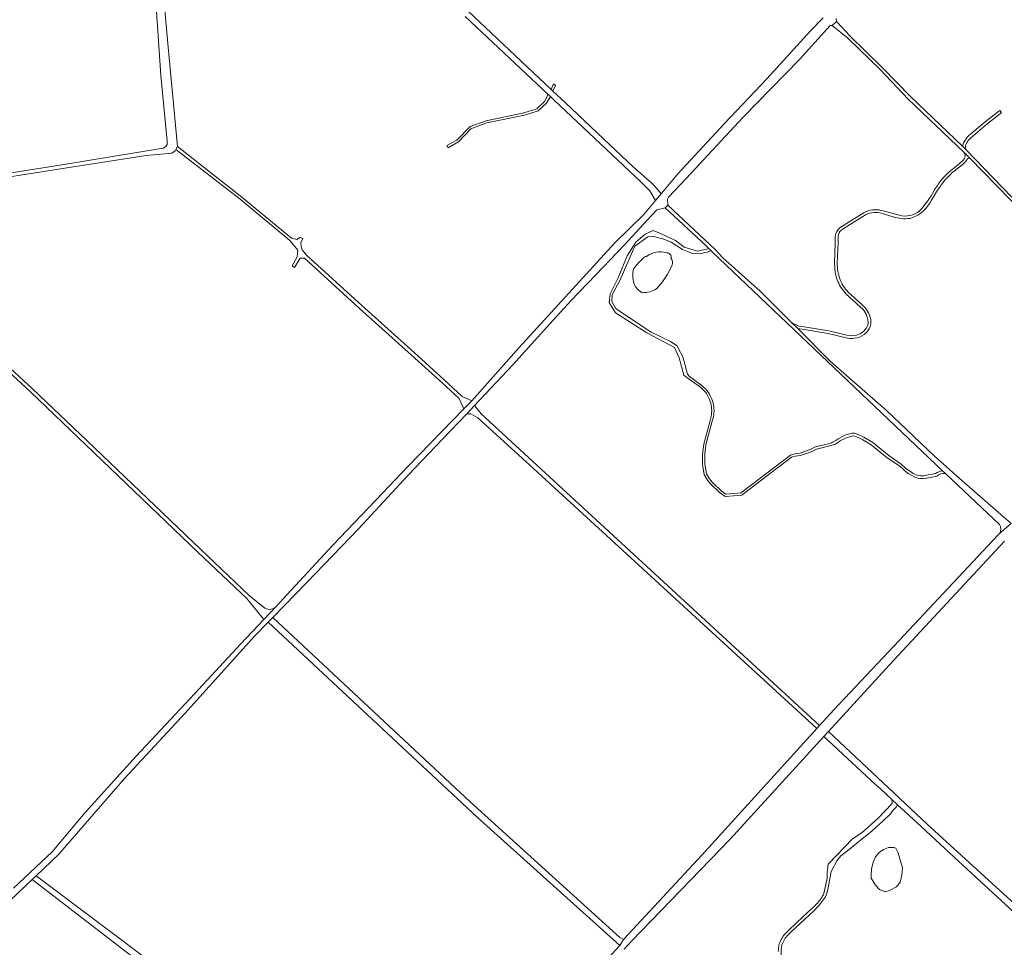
# Model space of a CAD drawing. Header units: metres. Extents: x 166325 to 190320, y 381923 to 404576.
# Tile 666 of 1056: x 172070 to 172601, y 398736 to 399237. Entities that reach past the tile are written whole.
import ezdxf

# ---------------------------------------------------------------- set-up
doc = ezdxf.new("R2010")
doc.units = ezdxf.units.M
doc.layers.add('B-WE-OG-WATER_MEER-GV', color=8, linetype='Continuous', lineweight=18)
doc.layers.add('B-WE-VH-VERHARDING_FUNDERING_ZAND-GV', color=8, linetype='Continuous', lineweight=18)

msp = doc.modelspace()

# ---------------------------------------------------------------- linework, layer by layer
at = {"layer": 'B-WE-OG-WATER_MEER-GV'}
for points in [[(172419.299, 399110.9, 0.2467254), (172408.319, 399108.915)], [(172421.495, 399108.139, 0.5018312), (172419.299, 399110.9)], [(172421.495, 399108.139, 0.5018312), (172419.299, 399110.9)], [(172408.319, 399108.915, 0.2047182), (172407.323, 399108.771)], [(172422.063, 399104.313, 0.2756375), (172421.495, 399108.139)], [(172422.063, 399104.313, 0.2756375), (172421.495, 399108.139)], [(172401.334, 399102.318, 0.1431496), (172401.493, 399094.487)], [(172401.334, 399102.318, 0.1431496), (172401.493, 399094.487)], [(172401.493, 399094.487, 0.1945568), (172405.99, 399089.354)], [(172401.493, 399094.487, 0.1945568), (172405.99, 399089.354)], [(172405.99, 399089.354, 0.1320713), (172413.769, 399091.471)], [(172405.99, 399089.354, 0.1320713), (172413.769, 399091.471)]]:
    msp.add_lwpolyline(points, format="xyb", dxfattribs=at)
at = {"layer": 'B-WE-OG-WATER_MEER-GV', "flags": 128}
for points in [[(172407.323, 399108.771), (172406.941, 399108.414), (172403.906, 399105.579), (172401.334, 399102.318)], [(172407.323, 399108.771), (172406.941, 399108.414), (172403.906, 399105.579), (172401.334, 399102.318)], [(172413.769, 399091.471), (172416.985, 399095.263), (172419.698, 399099.43), (172422.063, 399104.313)], [(172413.769, 399091.471), (172416.985, 399095.263), (172419.698, 399099.43), (172422.063, 399104.313)]]:
    msp.add_lwpolyline(points, dxfattribs=at)
msp.add_lwpolyline([(172531.864, 398769.5), (172534.089, 398767.116), (172537.006, 398765.942), (172539.466, 398766.572), (172543.208, 398768.555), (172545.119, 398771.187), (172546.094, 398774.923), (172546.43, 398779.007), (172543.953, 398787.252), (172542.857, 398789.402), (172541.733, 398789.799), (172538.839, 398789.769), (172536.205, 398788.788), (172533.838, 398787.082), (172531.873, 398784.777), (172530.507, 398781.932), (172529.626, 398778.094), (172529.472, 398775.532), (172529.555, 398773.221)], close=True, dxfattribs=at)
at = {"layer": 'B-WE-VH-VERHARDING_FUNDERING_ZAND-GV', "flags": 128}
for points in [[(172141.753, 399328.692), (172139.547, 399357.807), (172136.034, 399356.864), (172137.223, 399350.546), (172140.22, 399297.464), (172146.267, 399206.623), (172149.714, 399171.129), (172149.743, 399169.349), (172148.892, 399168.294), (172147.43, 399167.445), (172091.759, 399158.167), (172041.353, 399150.258)], [(172141.753, 399328.692), (172139.547, 399357.807), (172136.034, 399356.864), (172137.223, 399350.546), (172140.22, 399297.464), (172146.267, 399206.623), (172149.714, 399171.129), (172149.743, 399169.349), (172148.892, 399168.294), (172147.43, 399167.445), (172091.759, 399158.167), (172041.353, 399150.258)], [(171977.606, 399137.226), (171983.5, 399138.267), (172041.692, 399148.243), (172092.093, 399156.228), (172138.366, 399163.429), (172152.113, 399164.64), (172153.959, 399165.886), (172154.359, 399166.69), (172155.178, 399168.336), (172150.131, 399221.993), (172144.874, 399281.918), (172144.826, 399282.463), (172144.464, 399287.91), (172141.753, 399328.692)], [(171977.606, 399137.226), (171983.5, 399138.267), (172041.692, 399148.243), (172092.093, 399156.228), (172138.366, 399163.429), (172152.113, 399164.64), (172153.959, 399165.886), (172154.359, 399166.69), (172155.178, 399168.336), (172150.131, 399221.993), (172144.874, 399281.918), (172144.826, 399282.463), (172144.464, 399287.91), (172141.753, 399328.692)], [(172310.477, 399238.413), (172355.237, 399196.418), (172356.441, 399195.288), (172358.515, 399193.342), (172405.291, 399149.143), (172410.117, 399144.369), (172413.166, 399139.093), (172416.233, 399142.769), (172413.651, 399145.774), (172411.326, 399148.267), (172401.088, 399157.301), (172388.461, 399169.155), (172364.348, 399191.986), (172357.821, 399198.133), (172356.798, 399199.096), (172324.596, 399229.421), (172305.729, 399247.247)], [(172310.477, 399238.413), (172355.237, 399196.418), (172356.441, 399195.288), (172358.515, 399193.342), (172405.291, 399149.143), (172410.117, 399144.369), (172413.166, 399139.093), (172416.233, 399142.769), (172413.651, 399145.774), (172411.326, 399148.267), (172401.088, 399157.301), (172388.461, 399169.155), (172364.348, 399191.986), (172357.821, 399198.133), (172356.798, 399199.096), (172324.596, 399229.421), (172305.729, 399247.247)], [(172061.032, 398757.513), (172076.756, 398772.501), (172078.912, 398774.555), (172091.249, 398786.314), (172126.66, 398827.103), (172159.175, 398862.12), (172196.933, 398904.037), (172204.115, 398911.422), (172206.708, 398914.088), (172225.056, 398932.954), (172253.147, 398962.096), (172279.7, 398990.842), (172298.3, 399010.21), (172311.338, 399024.052), (172315.542, 399028.516), (172336.13, 399050.375), (172356.224, 399072.578), (172367.416, 399084.944), (172380.691, 399098.79), (172396.196, 399114.961), (172408.92, 399128.715), (172411.418, 399131.416), (172413.899, 399134.098), (172418.288, 399135.145), (172419.822, 399136.622), (172419.658, 399139.829), (172420.222, 399140.933), (172429.615, 399151.087), (172460.452, 399184.222), (172490.803, 399215.344), (172507.341, 399233.718), (172508.55, 399233.676), (172510.852, 399235.752), (172510.704, 399237.454)], [(172061.032, 398757.513), (172076.756, 398772.501), (172078.912, 398774.555), (172091.249, 398786.314), (172126.66, 398827.103), (172159.175, 398862.12), (172196.933, 398904.037), (172204.115, 398911.422), (172206.708, 398914.088), (172225.056, 398932.954), (172253.147, 398962.096), (172279.7, 398990.842), (172298.3, 399010.21), (172311.338, 399024.052), (172315.542, 399028.516), (172336.13, 399050.375), (172356.224, 399072.578), (172367.416, 399084.944), (172380.691, 399098.79), (172396.196, 399114.961), (172408.92, 399128.715), (172411.418, 399131.416), (172413.899, 399134.098), (172418.288, 399135.145), (172419.822, 399136.622), (172419.658, 399139.829), (172420.222, 399140.933), (172429.615, 399151.087), (172460.452, 399184.222), (172490.803, 399215.344), (172507.341, 399233.718), (172508.55, 399233.676), (172510.852, 399235.752), (172510.704, 399237.454)], [(172503.626, 399237.789), (172496.774, 399230.716), (172473.196, 399204.799), (172450.373, 399180.682), (172425.164, 399153.478), (172416.233, 399142.769), (172413.166, 399139.093), (172406.915, 399131.597), (172391.258, 399116.27), (172339.581, 399059.823), (172314.003, 399031.048), (172312.798, 399029.692), (172309.824, 399026.645), (172279.671, 398995.755), (172262.337, 398977.427), (172238.986, 398953.061), (172216.642, 398928.695), (172208.536, 398919.936), (172201.757, 398912.91), (172189.266, 398899.663), (172162.098, 398870.343), (172133.016, 398839.099), (172105.462, 398808.823), (172087.598, 398787.461), (172066.814, 398767.952)], [(172503.626, 399237.789), (172496.774, 399230.716), (172473.196, 399204.799), (172450.373, 399180.682), (172425.164, 399153.478), (172416.233, 399142.769), (172413.166, 399139.093), (172406.915, 399131.597), (172391.258, 399116.27), (172339.581, 399059.823), (172314.003, 399031.048), (172312.798, 399029.692), (172309.824, 399026.645), (172279.671, 398995.755), (172262.337, 398977.427), (172238.986, 398953.061), (172216.642, 398928.695), (172208.536, 398919.936), (172201.757, 398912.91), (172189.266, 398899.663), (172162.098, 398870.343), (172133.016, 398839.099), (172105.462, 398808.823), (172087.598, 398787.461), (172066.814, 398767.952)], [(172605.464, 399140.91), (172580.519, 399166.683), (172578.885, 399168.359), (172550.72, 399195.284), (172535.547, 399210.799), (172517.977, 399228.102), (172510.852, 399235.752), (172508.55, 399233.676), (172516.874, 399226.851), (172534.508, 399209.63), (172549.453, 399193.926), (172579.484, 399165.215), (172582.699, 399161.923), (172604.322, 399139.783), (172655.113, 399088.487), (172654.241, 399086.835), (172651.048, 399083.286), (172652.118, 399081.989), (172654.094, 399084.177)], [(172605.464, 399140.91), (172580.519, 399166.683), (172578.885, 399168.359), (172550.72, 399195.284), (172535.547, 399210.799), (172517.977, 399228.102), (172510.852, 399235.752), (172508.55, 399233.676), (172516.874, 399226.851), (172534.508, 399209.63), (172549.453, 399193.926), (172579.484, 399165.215), (172582.699, 399161.923), (172604.322, 399139.783), (172655.113, 399088.487), (172654.241, 399086.835), (172651.048, 399083.286), (172652.118, 399081.989), (172654.094, 399084.177)], [(172583.078, 399172.875), (172584.281, 399173.891), (172591.998, 399180.406), (172598.589, 399185.591), (172599.282, 399186.135), (172599.842, 399186.576), (172598.915, 399187.755), (172598.196, 399187.19), (172597.508, 399186.649), (172591.05, 399181.569), (172583.349, 399175.067), (172582.074, 399173.99)], [(172583.078, 399172.875), (172584.281, 399173.891), (172591.998, 399180.406), (172598.589, 399185.591), (172599.282, 399186.135), (172599.842, 399186.576), (172598.915, 399187.755), (172598.196, 399187.19), (172597.508, 399186.649), (172591.05, 399181.569), (172583.349, 399175.067), (172582.074, 399173.99)], [(172578.885, 399168.359), (172580.519, 399166.683)], [(172578.885, 399168.359), (172580.519, 399166.683)], [(172582.699, 399161.923), (172579.484, 399165.215)], [(172582.699, 399161.923), (172579.484, 399165.215)], [(172578.812, 399160.546), (172575.911, 399157.98), (172573.251, 399155.941)], [(172578.812, 399160.546), (172575.911, 399157.98), (172573.251, 399155.941)], [(172574.223, 399154.94), (172579.444, 399159.136)], [(172574.223, 399154.94), (172579.444, 399159.136)], [(172469.546, 399090.251), (172449.506, 399108.205), (172445.307, 399112.733), (172419.822, 399136.622), (172418.288, 399135.145), (172440.404, 399114.607), (172441.894, 399113.223), (172443.088, 399112.115), (172443.926, 399111.337), (172568.085, 398993.23), (172569.687, 398991.706), (172579.424, 398982.443), (172598.721, 398964.22)], [(172469.546, 399090.251), (172449.506, 399108.205), (172445.307, 399112.733), (172419.822, 399136.622), (172418.288, 399135.145), (172440.404, 399114.607), (172441.894, 399113.223), (172443.088, 399112.115), (172443.926, 399111.337), (172568.085, 398993.23), (172569.687, 398991.706), (172579.424, 398982.443), (172598.721, 398964.22)], [(172525.793, 399132.757), (172517.093, 399127.359), (172513.665, 399125.106), (172512.739, 399124.498)], [(172525.793, 399132.757), (172517.093, 399127.359), (172513.665, 399125.106), (172512.739, 399124.498)], [(172513.616, 399123.279), (172514.435, 399123.818), (172517.9, 399126.095), (172526.514, 399131.439)], [(172513.616, 399123.279), (172514.435, 399123.818), (172517.9, 399126.095), (172526.514, 399131.439)], [(172546.068, 399130.879), (172536.048, 399133.513), (172534.812, 399133.838)], [(172546.068, 399130.879), (172536.048, 399133.513), (172534.812, 399133.838)], [(172535.379, 399132.148), (172541.466, 399130.307), (172542.533, 399129.984)], [(172535.379, 399132.148), (172541.466, 399130.307), (172542.533, 399129.984)], [(172443.088, 399112.115), (172441.894, 399113.223), (172441.449, 399112.998), (172435.743, 399111.847), (172428.653, 399113.947), (172423.926, 399117.493), (172415.916, 399121.301), (172411.846, 399123.008), (172407.512, 399120.907), (172402.523, 399116.573), (172397.796, 399109.352), (172392.937, 399097.403), (172389.197, 399089.827), (172388.736, 399088.736), (172388.079, 399084.141), (172391.493, 399078.495), (172408.432, 399067.727), (172423.401, 399059.718), (172425.964, 399054.129), (172428.458, 399044.83), (172430.719, 399043.092), (172436.108, 399039.208), (172437.377, 399038.293)], [(172443.088, 399112.115), (172441.894, 399113.223), (172441.449, 399112.998), (172435.743, 399111.847), (172428.653, 399113.947), (172423.926, 399117.493), (172415.916, 399121.301), (172411.846, 399123.008), (172407.512, 399120.907), (172402.523, 399116.573), (172397.796, 399109.352), (172392.937, 399097.403), (172389.197, 399089.827), (172388.736, 399088.736), (172388.079, 399084.141), (172391.493, 399078.495), (172408.432, 399067.727), (172423.401, 399059.718), (172425.964, 399054.129), (172428.458, 399044.83), (172430.719, 399043.092), (172436.108, 399039.208), (172437.377, 399038.293)], [(172438.132, 399039.289), (172436.815, 399040.239), (172431.536, 399044.043), (172430.487, 399045.308), (172427.849, 399054.807), (172425.284, 399059.809), (172424.833, 399060.688), (172421.289, 399063.1), (172410.885, 399068.152), (172395.958, 399078.028), (172391.811, 399080.893), (172389.625, 399084.587), (172389.851, 399088.206), (172394.034, 399096.257), (172399.501, 399108.651), (172401.989, 399114.518), (172409.076, 399119.494), (172412.091, 399119.72), (172417.595, 399118.288), (172421.591, 399116.629), (172427.698, 399112.633), (172433.051, 399110.447), (172437.197, 399110.371), (172439.095, 399110.842), (172441.102, 399111.341), (172443.088, 399112.115)], [(172438.132, 399039.289), (172436.815, 399040.239), (172431.536, 399044.043), (172430.487, 399045.308), (172427.849, 399054.807), (172425.284, 399059.809), (172424.833, 399060.688), (172421.289, 399063.1), (172410.885, 399068.152), (172395.958, 399078.028), (172391.811, 399080.893), (172389.625, 399084.587), (172389.851, 399088.206), (172394.034, 399096.257), (172399.501, 399108.651), (172401.989, 399114.518), (172409.076, 399119.494), (172412.091, 399119.72), (172417.595, 399118.288), (172421.591, 399116.629), (172427.698, 399112.633), (172433.051, 399110.447), (172437.197, 399110.371), (172439.095, 399110.842), (172441.102, 399111.341), (172443.088, 399112.115)], [(172510.116, 399119.8), (172510.118, 399116.224), (172509.724, 399105.267), (172510.123, 399100.433)], [(172510.116, 399119.8), (172510.118, 399116.224), (172509.724, 399105.267), (172510.123, 399100.433)], [(172511.224, 399105.245), (172511.618, 399116.225), (172511.616, 399119.713)], [(172511.224, 399105.245), (172511.618, 399116.225), (172511.616, 399119.713)], [(172598.847, 398959.543), (172604.962, 398964.829), (172578.344, 398987.903), (172563.552, 399001.258), (172537.581, 399025.926), (172507.649, 399052.186), (172489.857, 399069.96), (172486.131, 399073.682), (172469.546, 399090.251)], [(172598.847, 398959.543), (172604.962, 398964.829), (172578.344, 398987.903), (172563.552, 399001.258), (172537.581, 399025.926), (172507.649, 399052.186), (172489.857, 399069.96), (172486.131, 399073.682), (172469.546, 399090.251)], [(172512.999, 399092.566), (172516.087, 399088.63), (172523.567, 399081.741), (172524.999, 399080.422)], [(172512.999, 399092.566), (172516.087, 399088.63), (172523.567, 399081.741), (172524.999, 399080.422)], [(172526.116, 399081.424), (172524.483, 399082.929), (172517.144, 399089.695)], [(172526.116, 399081.424), (172524.483, 399082.929), (172517.144, 399089.695)], [(172486.131, 399073.682), (172489.857, 399069.96), (172494.35, 399069.244), (172506.389, 399067.324), (172516.695, 399064.735)], [(172486.131, 399073.682), (172489.857, 399069.96), (172494.35, 399069.244), (172506.389, 399067.324), (172516.695, 399064.735)], [(172521.557, 399066.501), (172517.06, 399066.19), (172506.754, 399068.778), (172494.369, 399070.743), (172490.533, 399071.352)], [(172521.557, 399066.501), (172517.06, 399066.19), (172506.754, 399068.778), (172494.369, 399070.743), (172490.533, 399071.352)], [(172106.44, 399009.369), (172076.939, 399037.528), (172057.685, 399055.085), (172045.814, 399065.909), (172039.583, 399061.593), (171976.424, 398995.059), (171924.647, 398939.764)], [(172106.44, 399009.369), (172076.939, 399037.528), (172057.685, 399055.085), (172045.814, 399065.909), (172039.583, 399061.593), (171976.424, 398995.059), (171924.647, 398939.764)], [(172048.38, 399061.231), (172049.03, 399060.634), (172075.978, 399035.839), (172166.213, 398949.219), (172192.654, 398924.221), (172201.757, 398912.91), (172208.536, 398919.936)], [(172048.38, 399061.231), (172049.03, 399060.634), (172075.978, 399035.839), (172166.213, 398949.219), (172192.654, 398924.221), (172201.757, 398912.91), (172208.536, 398919.936)], [(172443.171, 399022.604), (172442.568, 399020.352), (172439.143, 399007.556), (172438.496, 399002.38), (172438.483, 399000.872), (172438.449, 398996.722), (172438.645, 398995.421), (172439.444, 398991.161), (172441.244, 398988.17), (172442.788, 398986.24), (172447.728, 398981.458), (172450.762, 398979.269), (172459.754, 398980.072), (172460.698, 398980.792), (172486.565, 399000.52), (172488.526, 399001.099), (172491.468, 399001.529), (172497.096, 399003.477), (172499.963, 399004.888), (172505.077, 399006.166), (172509.052, 399007.159)], [(172443.171, 399022.604), (172442.568, 399020.352), (172439.143, 399007.556), (172438.496, 399002.38), (172438.483, 399000.872), (172438.449, 398996.722), (172438.645, 398995.421), (172439.444, 398991.161), (172441.244, 398988.17), (172442.788, 398986.24), (172447.728, 398981.458), (172450.762, 398979.269), (172459.754, 398980.072), (172460.698, 398980.792), (172486.565, 399000.52), (172488.526, 399001.099), (172491.468, 399001.529), (172497.096, 399003.477), (172499.963, 399004.888), (172505.077, 399006.166), (172509.052, 399007.159)], [(172506.557, 399007.849), (172504.84, 399007.414), (172499.53, 399006.068), (172496.614, 399004.633), (172491.171, 399002.749), (172488.258, 399002.323), (172485.99, 399001.654), (172459.777, 398981.661), (172459.283, 398981.284), (172451.115, 398980.555), (172448.533, 398982.419), (172443.714, 398987.083), (172442.272, 398988.886), (172440.631, 398991.613), (172439.878, 398995.63), (172439.699, 398996.81), (172439.724, 398999.79), (172439.745, 399002.297), (172440.373, 399007.316), (172443.764, 399019.986), (172444.39, 399022.323)], [(172506.557, 399007.849), (172504.84, 399007.414), (172499.53, 399006.068), (172496.614, 399004.633), (172491.171, 399002.749), (172488.258, 399002.323), (172485.99, 399001.654), (172459.777, 398981.661), (172459.283, 398981.284), (172451.115, 398980.555), (172448.533, 398982.419), (172443.714, 398987.083), (172442.272, 398988.886), (172440.631, 398991.613), (172439.878, 398995.63), (172439.699, 398996.81), (172439.724, 398999.79), (172439.745, 399002.297), (172440.373, 399007.316), (172443.764, 399019.986), (172444.39, 399022.323)], [(172202.44, 398918.986), (172194.046, 398925.791), (172167.68, 398950.915), (172106.44, 399009.369)], [(172202.44, 398918.986), (172194.046, 398925.791), (172167.68, 398950.915), (172106.44, 399009.369)], [(172518.651, 399013.392), (172518.019, 399013.213), (172515.389, 399012.466), (172512.033, 399010.697)], [(172518.651, 399013.392), (172518.019, 399013.213), (172515.389, 399012.466), (172512.033, 399010.697)], [(172512.855, 399009.434), (172515.949, 399011.066), (172518.474, 399011.783), (172519.015, 399011.937)], [(172512.855, 399009.434), (172515.949, 399011.066), (172518.474, 399011.783), (172519.015, 399011.937)], [(172520.649, 399011.951), (172522.446, 399011.118), (172524.942, 399009.961), (172529.585, 399007.267), (172538.213, 399000.294), (172544.903, 398995.653), (172548.966, 398992.042), (172549.773, 398991.596), (172553.369, 398989.61)], [(172520.649, 399011.951), (172522.446, 399011.118), (172524.942, 399009.961), (172529.585, 399007.267), (172538.213, 399000.294), (172544.903, 398995.653), (172548.966, 398992.042), (172549.773, 398991.596), (172553.369, 398989.61)], [(172552.173, 398991.772), (172550.722, 398992.758), (172548.13, 398994.519), (172545.758, 398996.886), (172539.113, 399001.496), (172530.438, 399008.507), (172525.635, 399011.293), (172523.23, 399012.408), (172521.127, 399013.383)], [(172552.173, 398991.772), (172550.722, 398992.758), (172548.13, 398994.519), (172545.758, 398996.886), (172539.113, 399001.496), (172530.438, 399008.507), (172525.635, 399011.293), (172523.23, 399012.408), (172521.127, 399013.383)], [(172569.687, 398991.706), (172568.085, 398993.23)], [(172569.687, 398991.706), (172568.085, 398993.23)], [(172564.231, 398991.739), (172558.723, 398990.655)], [(172564.231, 398991.739), (172558.723, 398990.655)], [(172558.996, 398989.18), (172559.489, 398989.277), (172564.875, 398990.337)], [(172558.996, 398989.18), (172559.489, 398989.277), (172564.875, 398990.337)], [(172604.962, 398964.829), (172598.847, 398959.543), (172597.789, 398958.415), (172544.53, 398901.661), (172509.378, 398864.204), (172501.72, 398855.765), (172500.155, 398854.04), (172438.086, 398785.639), (172395.883, 398740.183), (172393.852, 398736.98), (172272.577, 398605.229)], [(172604.962, 398964.829), (172598.847, 398959.543), (172597.789, 398958.415), (172544.53, 398901.661), (172509.378, 398864.204), (172501.72, 398855.765), (172500.155, 398854.04), (172438.086, 398785.639), (172395.883, 398740.183), (172393.852, 398736.98), (172272.577, 398605.229)], [(172396.191, 398734.923), (172400.251, 398739.334), (172453.459, 398794.384), (172504.023, 398849.839), (172506.535, 398852.399), (172539.311, 398888.433), (172601.411, 398955.159)], [(172396.191, 398734.923), (172400.251, 398739.334), (172453.459, 398794.384), (172504.023, 398849.839), (172506.535, 398852.399), (172539.311, 398888.433), (172601.411, 398955.159)], [(172505.841, 398765.8), (172506.236, 398767.987), (172508.012, 398776.891), (172510.961, 398782.589), (172513.137, 398785.338), (172516.094, 398787.583), (172521.756, 398792.101), (172530.116, 398798.766), (172535.957, 398804.178), (172539.736, 398807.929), (172541.368, 398809.933), (172543.029, 398811.68), (172543.717, 398812.95), (172540.634, 398815.815), (172540.765, 398813.523), (172533.102, 398805.477), (172524.674, 398798.006), (172519.501, 398794.558), (172506.283, 398780.765), (172505.793, 398776.281), (172505.7, 398773.26), (172504.974, 398769.801), (172503.967, 398765.004)], [(172505.841, 398765.8), (172506.236, 398767.987), (172508.012, 398776.891), (172510.961, 398782.589), (172513.137, 398785.338), (172516.094, 398787.583), (172521.756, 398792.101), (172530.116, 398798.766), (172535.957, 398804.178), (172539.736, 398807.929), (172541.368, 398809.933), (172543.029, 398811.68), (172543.717, 398812.95), (172540.634, 398815.815), (172540.765, 398813.523), (172533.102, 398805.477), (172524.674, 398798.006), (172519.501, 398794.558), (172506.283, 398780.765), (172505.793, 398776.281), (172505.7, 398773.26), (172504.974, 398769.801), (172503.967, 398765.004)], [(172498.731, 398757.984), (172497.341, 398756.676), (172492.718, 398752.324), (172485.135, 398745.252), (172483.582, 398743.804)], [(172498.731, 398757.984), (172497.341, 398756.676), (172492.718, 398752.324), (172485.135, 398745.252), (172483.582, 398743.804)], [(172484.639, 398742.74), (172486.123, 398744.123), (172493.741, 398751.227), (172498.342, 398755.558), (172499.79, 398756.922)], [(172484.639, 398742.74), (172486.123, 398744.123), (172493.741, 398751.227), (172498.342, 398755.558), (172499.79, 398756.922)]]:
    msp.add_lwpolyline(points, dxfattribs=at)
for points in [[(172359.155, 399201.169), (172358.159, 399202.153), (172356.798, 399199.096), (172357.821, 399198.133)], [(172359.155, 399201.169), (172358.159, 399202.153), (172356.798, 399199.096), (172357.821, 399198.133)], [(172342.516, 399185.263), (172349.918, 399187.64), (172354.371, 399191.779), (172356.441, 399195.288), (172355.237, 399196.418), (172353.338, 399192.526), (172349.051, 399188.582), (172342.145, 399186.488), (172321.725, 399182.233), (172313.158, 399179.071), (172306, 399171.654), (172300.653, 399168.789), (172301.258, 399167.661), (172306.921, 399170.765), (172313.601, 399177.87), (172322.168, 399181.032)], [(172342.516, 399185.263), (172349.918, 399187.64), (172354.371, 399191.779), (172356.441, 399195.288), (172355.237, 399196.418), (172353.338, 399192.526), (172349.051, 399188.582), (172342.145, 399186.488), (172321.725, 399182.233), (172313.158, 399179.071), (172306, 399171.654), (172300.653, 399168.789), (172301.258, 399167.661), (172306.921, 399170.765), (172313.601, 399177.87), (172322.168, 399181.032)], [(172222.888, 399118.594), (172221.413, 399119.242), (172219.649, 399118.103), (172216.814, 399118.741), (172189.97, 399140.977), (172155.178, 399168.336), (172154.359, 399166.69), (172189.081, 399139.812), (172215.887, 399117.602), (172220.151, 399112.344), (172219.877, 399108.651), (172217.181, 399103.909), (172218.382, 399102.968), (172221.376, 399108.023), (172223.748, 399108.016), (172253.208, 399081.08), (172281.54, 399055.652), (172297.788, 399040.932), (172307.174, 399032.174), (172309.824, 399026.645), (172312.798, 399029.692), (172314.003, 399031.048), (172308.791, 399033.34), (172299.13, 399042.414), (172282.88, 399057.138), (172254.551, 399082.563), (172225.097, 399109.492), (172222.58, 399112.489), (172221.886, 399114.163), (172221.828, 399116.234)], [(172222.888, 399118.594), (172221.413, 399119.242), (172219.649, 399118.103), (172216.814, 399118.741), (172189.97, 399140.977), (172155.178, 399168.336), (172154.359, 399166.69), (172189.081, 399139.812), (172215.887, 399117.602), (172220.151, 399112.344), (172219.877, 399108.651), (172217.181, 399103.909), (172218.382, 399102.968), (172221.376, 399108.023), (172223.748, 399108.016), (172253.208, 399081.08), (172281.54, 399055.652), (172297.788, 399040.932), (172307.174, 399032.174), (172309.824, 399026.645), (172312.798, 399029.692), (172314.003, 399031.048), (172308.791, 399033.34), (172299.13, 399042.414), (172282.88, 399057.138), (172254.551, 399082.563), (172225.097, 399109.492), (172222.58, 399112.489), (172221.886, 399114.163), (172221.828, 399116.234)], [(172315.542, 399028.516), (172311.338, 399024.052), (172313.558, 399023.933), (172317.308, 399021.746), (172345.346, 398996.289), (172500.155, 398854.04), (172501.72, 398855.765), (172346.924, 398998.304), (172319.168, 399023.989)], [(172315.542, 399028.516), (172311.338, 399024.052), (172313.558, 399023.933), (172317.308, 399021.746), (172345.346, 398996.289), (172500.155, 398854.04), (172501.72, 398855.765), (172346.924, 398998.304), (172319.168, 399023.989)], [(172206.708, 398914.088), (172204.115, 398911.422), (172317.005, 398806.271), (172393.852, 398736.98), (172395.883, 398740.183), (172393.929, 398741.164), (172313.084, 398814.569)], [(172206.708, 398914.088), (172204.115, 398911.422), (172317.005, 398806.271), (172393.852, 398736.98), (172395.883, 398740.183), (172393.929, 398741.164), (172313.084, 398814.569)], [(172559.727, 398802.425), (172506.535, 398852.399), (172504.023, 398849.839), (172532.114, 398823.733), (172534.315, 398821.688), (172540.634, 398815.815), (172543.717, 398812.95), (172554.099, 398803.302), (172566.691, 398791.687), (172581.516, 398778.012), (172622.662, 398740.057), (172667.768, 398700.632), (172702.559, 398669.102), (172704.364, 398670.814), (172665.523, 398706.518), (172617.494, 398749.756)], [(172559.727, 398802.425), (172506.535, 398852.399), (172504.023, 398849.839), (172532.114, 398823.733), (172534.315, 398821.688), (172540.634, 398815.815), (172543.717, 398812.95), (172554.099, 398803.302), (172566.691, 398791.687), (172581.516, 398778.012), (172622.662, 398740.057), (172667.768, 398700.632), (172702.559, 398669.102), (172704.364, 398670.814), (172665.523, 398706.518), (172617.494, 398749.756)], [(172078.912, 398774.555), (172076.756, 398772.501), (172140.069, 398723.841), (172183.663, 398684.925), (172223.129, 398649.791), (172270.167, 398602.622), (172272.577, 398605.229), (172220.281, 398657.536), (172176.196, 398697.371), (172144.736, 398725.112)], [(172078.912, 398774.555), (172076.756, 398772.501), (172140.069, 398723.841), (172183.663, 398684.925), (172223.129, 398649.791), (172270.167, 398602.622), (172272.577, 398605.229), (172220.281, 398657.536), (172176.196, 398697.371), (172144.736, 398725.112)]]:
    msp.add_lwpolyline(points, close=True, dxfattribs=at)
at = {"layer": 'B-WE-VH-VERHARDING_FUNDERING_ZAND-GV'}
for points in [[(172582.074, 399173.99, 0.0717148), (172579.647, 399170.897)], [(172582.074, 399173.99, 0.0717148), (172579.647, 399170.897)], [(172579.647, 399170.897, 0.1185981), (172578.885, 399168.359)], [(172579.647, 399170.897, 0.1185981), (172578.885, 399168.359)], [(172580.519, 399166.683, -0.1954756), (172580.951, 399170.156)], [(172580.519, 399166.683, -0.1954756), (172580.951, 399170.156)], [(172580.951, 399170.156, -0.0708933), (172583.078, 399172.875)], [(172580.951, 399170.156, -0.0708933), (172583.078, 399172.875)], [(172580.197, 399163.134, -0.1620313), (172578.812, 399160.546)], [(172580.197, 399163.134, -0.1620313), (172578.812, 399160.546)], [(172579.484, 399165.215, 0.0195843), (172579.741, 399164.722)], [(172579.484, 399165.215, 0.0195843), (172579.741, 399164.722)], [(172579.741, 399164.722, -0.1722351), (172580.197, 399163.134)], [(172579.741, 399164.722, -0.1722351), (172580.197, 399163.134)], [(172579.444, 399159.136, 0.0717466), (172581.073, 399161.135)], [(172579.444, 399159.136, 0.0717466), (172581.073, 399161.135)], [(172581.073, 399161.135, -0.3666176), (172582.699, 399161.923)], [(172581.073, 399161.135, -0.3666176), (172582.699, 399161.923)], [(172566.492, 399146.38, -0.0745237), (172574.223, 399154.94)], [(172566.492, 399146.38, -0.0745237), (172574.223, 399154.94)], [(172573.251, 399155.941, 0.0631674), (172567.323, 399150.067)], [(172573.251, 399155.941, 0.0631674), (172567.323, 399150.067)], [(172567.323, 399150.067, 0.0192645), (172563.258, 399144.255)], [(172567.323, 399150.067, 0.0192645), (172563.258, 399144.255)], [(172563.258, 399144.255, -0.0522465), (172556.729, 399134.653)], [(172563.258, 399144.255, -0.0522465), (172556.729, 399134.653)], [(172562.089, 399139.36, -0.0271808), (172566.492, 399146.38)], [(172562.089, 399139.36, -0.0271808), (172566.492, 399146.38)], [(172551.385, 399129.706, 0.1949449), (172562.089, 399139.36)], [(172551.385, 399129.706, 0.1949449), (172562.089, 399139.36)], [(172534.812, 399133.838, 0.1667888), (172525.793, 399132.757)], [(172534.812, 399133.838, 0.1667888), (172525.793, 399132.757)], [(172526.514, 399131.439, -0.1841946), (172535.379, 399132.148)], [(172526.514, 399131.439, -0.1841946), (172535.379, 399132.148)], [(172556.729, 399134.653, -0.2502659), (172546.068, 399130.879)], [(172556.729, 399134.653, -0.2502659), (172546.068, 399130.879)], [(172542.533, 399129.984, 0.1171672), (172551.385, 399129.706)], [(172542.533, 399129.984, 0.1171672), (172551.385, 399129.706)], [(172512.739, 399124.498, 0.2028459), (172510.116, 399119.8)], [(172512.739, 399124.498, 0.2028459), (172510.116, 399119.8)], [(172511.616, 399119.713, -0.1961074), (172513.616, 399123.279)], [(172511.616, 399119.713, -0.1961074), (172513.616, 399123.279)], [(172512.615, 399096.922, -0.0903969), (172511.224, 399105.245)], [(172512.615, 399096.922, -0.0903969), (172511.224, 399105.245)], [(172510.123, 399100.433, 0.0871591), (172512.999, 399092.566)], [(172510.123, 399100.433, 0.0871591), (172512.999, 399092.566)], [(172517.144, 399089.695, -0.1152622), (172512.615, 399096.922)], [(172517.144, 399089.695, -0.1152622), (172512.615, 399096.922)], [(172524.999, 399080.422, -0.193754), (172527.915, 399072.591)], [(172524.999, 399080.422, -0.193754), (172527.915, 399072.591)], [(172529.414, 399072.552, 0.1936303), (172526.116, 399081.424)], [(172529.414, 399072.552, 0.1936303), (172526.116, 399081.424)], [(172490.533, 399071.352, -0.0927306), (172486.131, 399073.682)], [(172490.533, 399071.352, -0.0927306), (172486.131, 399073.682)], [(172527.915, 399072.591, -0.280171), (172521.557, 399066.501)], [(172527.915, 399072.591, -0.280171), (172521.557, 399066.501)], [(172521.873, 399065.035, 0.2936683), (172529.414, 399072.552)], [(172521.873, 399065.035, 0.2936683), (172529.414, 399072.552)], [(172516.695, 399064.735, 0.0943482), (172521.873, 399065.035)], [(172516.695, 399064.735, 0.0943482), (172521.873, 399065.035)], [(172437.377, 399038.293, -0.1458878), (172442.684, 399030.674)], [(172437.377, 399038.293, -0.1458878), (172442.684, 399030.674)], [(172443.873, 399031.061, 0.1464616), (172438.132, 399039.289)], [(172443.873, 399031.061, 0.1464616), (172438.132, 399039.289)], [(172442.684, 399030.674, -0.1256854), (172443.171, 399022.604)], [(172442.684, 399030.674, -0.1256854), (172443.171, 399022.604)], [(172444.39, 399022.323, 0.1263894), (172443.873, 399031.061)], [(172444.39, 399022.323, 0.1263894), (172443.873, 399031.061)], [(172512.033, 399010.697, -0.0899343), (172506.557, 399007.849)], [(172512.033, 399010.697, -0.0899343), (172506.557, 399007.849)], [(172509.052, 399007.159, 0.0766252), (172512.855, 399009.434)], [(172509.052, 399007.159, 0.0766252), (172512.855, 399009.434)], [(172521.127, 399013.383, 0.1099244), (172518.651, 399013.392)], [(172521.127, 399013.383, 0.1099244), (172518.651, 399013.392)], [(172519.015, 399011.937, -0.0919395), (172520.649, 399011.951)], [(172519.015, 399011.937, -0.0919395), (172520.649, 399011.951)], [(172568.085, 398993.23, 0.1368348), (172564.231, 398991.739)], [(172568.085, 398993.23, 0.1368348), (172564.231, 398991.739)], [(172558.723, 398990.655, -0.1715181), (172552.173, 398991.772)], [(172558.723, 398990.655, -0.1715181), (172552.173, 398991.772)], [(172553.369, 398989.61, 0.125961), (172558.996, 398989.18)], [(172553.369, 398989.61, 0.125961), (172558.996, 398989.18)], [(172564.875, 398990.337, -0.2115282), (172569.687, 398991.706)], [(172564.875, 398990.337, -0.2115282), (172569.687, 398991.706)], [(172598.721, 398964.22, -0.3063181), (172598.847, 398959.543)], [(172598.721, 398964.22, -0.3063181), (172598.847, 398959.543)], [(172208.536, 398919.936, -0.3330461), (172202.44, 398918.986)], [(172208.536, 398919.936, -0.3330461), (172202.44, 398918.986)], [(172503.967, 398765.004, -0.03697), (172503.084, 398763.241)], [(172503.967, 398765.004, -0.03697), (172503.084, 398763.241)], [(172504.35, 398762.435, 0.0618572), (172505.841, 398765.8)], [(172504.35, 398762.435, 0.0618572), (172505.841, 398765.8)], [(172503.084, 398763.241, -0.0485728), (172498.731, 398757.984)], [(172503.084, 398763.241, -0.0485728), (172498.731, 398757.984)], [(172499.79, 398756.922, 0.0487902), (172504.35, 398762.435)], [(172499.79, 398756.922, 0.0487902), (172504.35, 398762.435)], [(172483.582, 398743.804, 0.1050127), (172479.88, 398737.754)], [(172483.582, 398743.804, 0.1050127), (172479.88, 398737.754)], [(172481.322, 398737.331, -0.1027275), (172484.639, 398742.74)], [(172481.322, 398737.331, -0.1027275), (172484.639, 398742.74)], [(172479.88, 398737.754, 0.0584685), (172479.407, 398733.654)], [(172479.88, 398737.754, 0.0584685), (172479.407, 398733.654)], [(172481.028, 398731.685, -0.0873736), (172481.322, 398737.331)], [(172481.028, 398731.685, -0.0873736), (172481.322, 398737.331)]]:
    msp.add_lwpolyline(points, format="xyb", dxfattribs=at)

doc.saveas('drawing.dxf')
